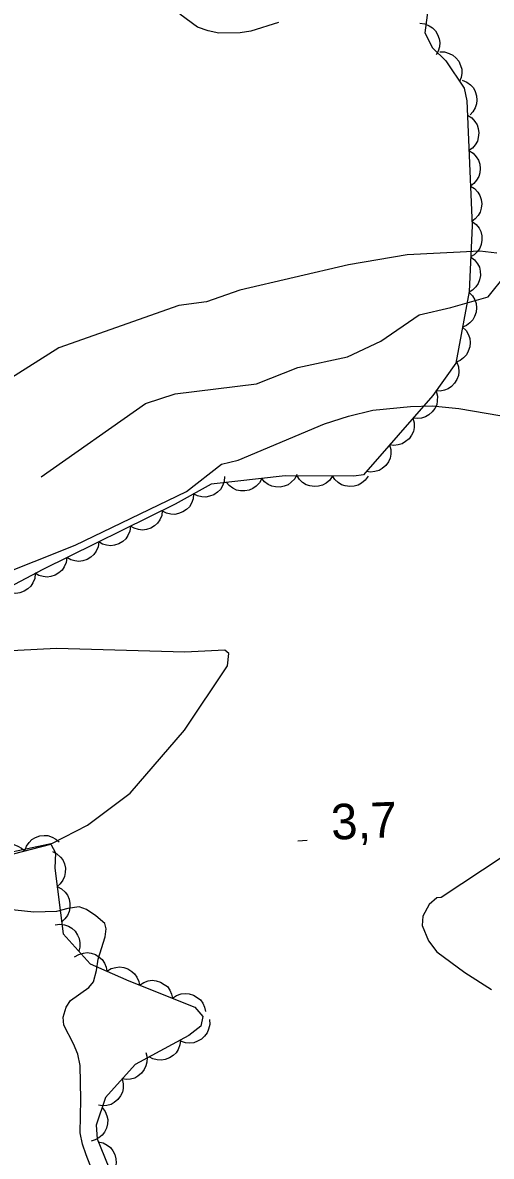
# Model space of a CAD drawing. Extents: x 336540 to 340074, y 5572036 to 5573747.
# Drawn here: x 337862.4 to 337902, y 5572850.7 to 5572946.6 of the extents above; entities that cross this region are included whole.
import ezdxf

# ---------------------------------------------------------------- set-up
doc = ezdxf.new("R2010")
doc.units = 0
for name, color, linetype in [('Niveau 1', 7, 'Continuous'), ('Niveau 2', 7, 'Continuous'), ('Niveau 3', 7, 'Continuous'), ('Niveau 44', 7, 'Continuous')]:
    doc.layers.add(name, color=color, linetype=linetype)

msp = doc.modelspace()

# ---------------------------------------------------------------- linework, layer by layer
at = {"layer": 'Niveau 1'}
for points in [[(337884.04, 5572946.6), (337881.69, 5572945.87), (337880.79, 5572945.73), (337878.99, 5572945.69), (337878.08, 5572945.89), (337877.17, 5572946.21), (337875.68, 5572947.3)], [(337902.5, 5572927.09), (337901.06, 5572927.27), (337894.9, 5572926.96), (337889.96, 5572926.11), (337880.76, 5572923.95), (337877.94, 5572922.96), (337875.6, 5572922.66), (337865.45, 5572919.08), (337856.11, 5572913.19), (337847.79, 5572910.72), (337845.94, 5572910.46), (337844.79, 5572909.72), (337838.59, 5572908.72), (337835.95, 5572907.39), (337833, 5572905.38), (337828.55, 5572903.12), (337823.4, 5572901.33), (337818.35, 5572900.56), (337811.21, 5572898.16), (337804.24, 5572895.25), (337799.57, 5572893.82), (337796.94, 5572892.32), (337794.1, 5572891.51), (337790.73, 5572891.34)], [(337863.94, 5572908.16), (337872.78, 5572914.37), (337875.3, 5572915.2), (337882.18, 5572916.04), (337885.67, 5572917.41), (337889.86, 5572918.31), (337892.68, 5572919.64), (337895.93, 5572921.86), (337898.61, 5572922.5), (337901.75, 5572923.4), (337903.27, 5572925.26)]]:
    msp.add_lwpolyline(points, dxfattribs=at)
at = {"layer": 'Niveau 2'}
for points in [[(337856.54, 5572898.28), (337866.83, 5572902.37), (337876.24, 5572906.93), (337879.21, 5572909.24), (337880.61, 5572909.58), (337887.92, 5572912.64), (337889.95, 5572913.3), (337892.01, 5572913.81), (337895.2, 5572914.12), (337897.03, 5572914.17), (337899.28, 5572913.94), (337903.91, 5572913.17)], [(337858.53, 5572875.81), (337864.9, 5572877.16), (337867.87, 5572878.68), (337871.47, 5572881.4), (337876.09, 5572886.72), (337879.71, 5572892.17), (337879.83, 5572893.21), (337879.48, 5572893.51), (337876.1, 5572893.33), (337865.25, 5572893.64), (337858.67, 5572893.31)], [(337903.02, 5572876.03), (337897.78, 5572872.58), (337897.41, 5572872.54), (337896.76, 5572871.99), (337896.24, 5572870.99), (337896.18, 5572870.21), (337896.72, 5572868.91), (337897.41, 5572867.97), (337899.8, 5572866.22), (337902.04, 5572864.79)], [(337868.11, 5572849.92), (337867.75, 5572850.81), (337867.45, 5572851.71), (337867.26, 5572852.66), (337867.31, 5572855.48), (337867.24, 5572858.36), (337867.05, 5572859.31), (337866.69, 5572860.2), (337865.87, 5572861.76), (337865.8, 5572862.44), (337866.06, 5572863.29), (337866.44, 5572863.86), (337867.99, 5572864.97), (337868.38, 5572865.43), (337868.64, 5572866.4), (337868.78, 5572867.36), (337869.36, 5572869.24), (337869.46, 5572869.91), (337869.33, 5572870.36), (337868.59, 5572871.02), (337867.78, 5572871.57), (337867.16, 5572871.78), (337866.2, 5572871.64), (337865.25, 5572871.39), (337863.34, 5572871.32), (337859.09, 5572871.77)]]:
    msp.add_lwpolyline(points, dxfattribs=at)
at = {"layer": 'Niveau 3'}
msp.add_line((337885.66, 5572877.38), (337886.46, 5572877.42), dxfattribs=at)
at = {"layer": 'Niveau 44'}
for points in [[(337896.79, 5572948.75), (337896.41, 5572945.73), (337897.06, 5572944.47), (337898.17, 5572943.36), (337899.72, 5572941.05), (337899.96, 5572939.99), (337900.4, 5572929.41), (337900.15, 5572923.85), (337899.04, 5572917.77), (337897.07, 5572915.06), (337891.23, 5572908.34), (337890.4, 5572908.23), (337884.59, 5572908.25), (337878.34, 5572907.55), (337875.29, 5572905.85), (337864.1, 5572900.33), (337859.21, 5572897.75)], [(337895.99, 5572946.54), (337896.4, 5572946.5), (337896.78, 5572946.33), (337897.06, 5572946.16), (337897.3, 5572945.9), (337897.49, 5572945.59), (337897.61, 5572945.22), (337897.67, 5572944.9), (337897.64, 5572944.55), (337897.54, 5572944.19), (337897.37, 5572943.88)], [(337897.67, 5572944.11), (337898.08, 5572944.11), (337898.47, 5572943.99), (337898.77, 5572943.85), (337899.04, 5572943.62), (337899.27, 5572943.33), (337899.43, 5572942.98), (337899.53, 5572942.67), (337899.53, 5572942.32), (337899.47, 5572941.95), (337899.34, 5572941.62)], [(337899.57, 5572941.72), (337899.96, 5572941.57), (337900.28, 5572941.32), (337900.51, 5572941.08), (337900.67, 5572940.77), (337900.78, 5572940.41), (337900.8, 5572940.03), (337900.79, 5572939.71), (337900.66, 5572939.38), (337900.48, 5572939.06), (337900.23, 5572938.79)], [(337900.01, 5572938.76), (337900.37, 5572938.54), (337900.64, 5572938.24), (337900.82, 5572937.96), (337900.92, 5572937.63), (337900.97, 5572937.26), (337900.92, 5572936.88), (337900.85, 5572936.56), (337900.67, 5572936.26), (337900.43, 5572935.98), (337900.14, 5572935.77)], [(337900.14, 5572935.77), (337900.49, 5572935.55), (337900.76, 5572935.24), (337900.94, 5572934.97), (337901.05, 5572934.63), (337901.09, 5572934.26), (337901.05, 5572933.88), (337900.97, 5572933.57), (337900.79, 5572933.27), (337900.55, 5572932.98), (337900.26, 5572932.77)], [(337900.26, 5572932.77), (337900.62, 5572932.55), (337900.88, 5572932.24), (337901.07, 5572931.97), (337901.17, 5572931.63), (337901.22, 5572931.27), (337901.17, 5572930.89), (337901.1, 5572930.57), (337900.91, 5572930.27), (337900.67, 5572929.99), (337900.38, 5572929.77)], [(337900.42, 5572929.77), (337900.75, 5572929.52), (337900.99, 5572929.19), (337901.15, 5572928.91), (337901.23, 5572928.56), (337901.24, 5572928.19), (337901.16, 5572927.82), (337901.06, 5572927.51), (337900.85, 5572927.22), (337900.59, 5572926.96), (337900.28, 5572926.77)], [(337900.28, 5572926.77), (337900.62, 5572926.53), (337900.86, 5572926.2), (337901.02, 5572925.91), (337901.09, 5572925.56), (337901.11, 5572925.2), (337901.03, 5572924.82), (337900.92, 5572924.51), (337900.72, 5572924.23), (337900.45, 5572923.97), (337900.15, 5572923.78)], [(337900.14, 5572923.78), (337900.44, 5572923.49), (337900.63, 5572923.13), (337900.75, 5572922.82), (337900.78, 5572922.47), (337900.74, 5572922.1), (337900.61, 5572921.74), (337900.47, 5572921.45), (337900.22, 5572921.19), (337899.93, 5572920.97), (337899.6, 5572920.83)], [(337899.6, 5572920.83), (337899.9, 5572920.54), (337900.09, 5572920.18), (337900.21, 5572919.87), (337900.24, 5572919.52), (337900.2, 5572919.15), (337900.07, 5572918.79), (337899.93, 5572918.5), (337899.69, 5572918.24), (337899.39, 5572918.02), (337899.06, 5572917.88)], [(337899.1, 5572917.86), (337899.25, 5572917.46), (337899.27, 5572917.06), (337899.24, 5572916.73), (337899.11, 5572916.4), (337898.92, 5572916.08), (337898.65, 5572915.82), (337898.39, 5572915.61), (337898.06, 5572915.49), (337897.7, 5572915.42), (337897.34, 5572915.43)], [(337897.37, 5572915.41), (337897.48, 5572915), (337897.46, 5572914.6), (337897.41, 5572914.27), (337897.25, 5572913.95), (337897.04, 5572913.66), (337896.74, 5572913.41), (337896.47, 5572913.23), (337896.13, 5572913.14), (337895.76, 5572913.1), (337895.4, 5572913.14)], [(337895.4, 5572913.14), (337895.51, 5572912.74), (337895.5, 5572912.33), (337895.44, 5572912.01), (337895.29, 5572911.69), (337895.07, 5572911.39), (337894.77, 5572911.15), (337894.5, 5572910.97), (337894.16, 5572910.87), (337893.79, 5572910.83), (337893.43, 5572910.88)], [(337893.43, 5572910.88), (337893.54, 5572910.47), (337893.53, 5572910.07), (337893.47, 5572909.74), (337893.32, 5572909.43), (337893.1, 5572909.13), (337892.8, 5572908.88), (337892.53, 5572908.7), (337892.19, 5572908.61), (337891.82, 5572908.57), (337891.47, 5572908.61)], [(337879.47, 5572908.18), (337879.44, 5572907.77), (337879.29, 5572907.39), (337879.12, 5572907.1), (337878.87, 5572906.86), (337878.56, 5572906.65), (337878.2, 5572906.52), (337877.89, 5572906.45), (337877.53, 5572906.47), (337877.17, 5572906.56), (337876.85, 5572906.72)], [(337882.61, 5572908.03), (337882.42, 5572907.66), (337882.13, 5572907.37), (337881.87, 5572907.17), (337881.54, 5572907.04), (337881.18, 5572906.97), (337880.8, 5572906.99), (337880.48, 5572907.04), (337880.16, 5572907.2), (337879.86, 5572907.42), (337879.63, 5572907.69)], [(337885.59, 5572908.36), (337885.4, 5572907.99), (337885.11, 5572907.7), (337884.85, 5572907.5), (337884.52, 5572907.37), (337884.16, 5572907.3), (337883.78, 5572907.32), (337883.46, 5572907.37), (337883.14, 5572907.53), (337882.84, 5572907.75), (337882.61, 5572908.03)], [(337888.6, 5572908.24), (337888.36, 5572907.89), (337888.05, 5572907.64), (337887.76, 5572907.47), (337887.42, 5572907.38), (337887.06, 5572907.35), (337886.68, 5572907.41), (337886.36, 5572907.5), (337886.07, 5572907.69), (337885.8, 5572907.95), (337885.6, 5572908.25)], [(337891.6, 5572908.23), (337891.36, 5572907.88), (337891.05, 5572907.63), (337890.76, 5572907.45), (337890.42, 5572907.37), (337890.06, 5572907.34), (337889.68, 5572907.4), (337889.36, 5572907.49), (337889.07, 5572907.68), (337888.8, 5572907.94), (337888.6, 5572908.24)], [(337876.85, 5572906.72), (337876.82, 5572906.31), (337876.67, 5572905.93), (337876.5, 5572905.64), (337876.25, 5572905.4), (337875.94, 5572905.19), (337875.58, 5572905.06), (337875.27, 5572904.98), (337874.91, 5572905.01), (337874.55, 5572905.1), (337874.23, 5572905.26)], [(337874.2, 5572905.31), (337874.15, 5572904.9), (337873.98, 5572904.53), (337873.8, 5572904.25), (337873.54, 5572904.02), (337873.22, 5572903.83), (337872.85, 5572903.72), (337872.53, 5572903.66), (337872.18, 5572903.7), (337871.83, 5572903.81), (337871.51, 5572903.99)], [(337871.51, 5572903.99), (337871.46, 5572903.57), (337871.29, 5572903.2), (337871.11, 5572902.93), (337870.85, 5572902.69), (337870.53, 5572902.5), (337870.16, 5572902.39), (337869.84, 5572902.33), (337869.49, 5572902.38), (337869.14, 5572902.48), (337868.82, 5572902.66)], [(337868.82, 5572902.66), (337868.77, 5572902.25), (337868.6, 5572901.88), (337868.42, 5572901.6), (337868.15, 5572901.37), (337867.84, 5572901.18), (337867.47, 5572901.07), (337867.15, 5572901.01), (337866.8, 5572901.05), (337866.45, 5572901.15), (337866.13, 5572901.33)], [(337866.13, 5572901.33), (337866.08, 5572900.92), (337865.91, 5572900.55), (337865.73, 5572900.27), (337865.46, 5572900.04), (337865.15, 5572899.85), (337864.78, 5572899.74), (337864.46, 5572899.68), (337864.11, 5572899.72), (337863.76, 5572899.83), (337863.44, 5572900.01)], [(337863.45, 5572899.99), (337863.41, 5572899.57), (337863.25, 5572899.2), (337863.08, 5572898.92), (337862.82, 5572898.68), (337862.51, 5572898.48), (337862.14, 5572898.36), (337861.82, 5572898.29), (337861.47, 5572898.32), (337861.12, 5572898.42), (337860.8, 5572898.59)], [(337862.56, 5572876.52), (337862.7, 5572876.92), (337862.94, 5572877.24), (337863.17, 5572877.48), (337863.48, 5572877.65), (337863.83, 5572877.78), (337864.21, 5572877.81), (337864.53, 5572877.81), (337864.87, 5572877.69), (337865.2, 5572877.52), (337865.47, 5572877.28)], [(337859.66, 5572875.76), (337859.8, 5572876.15), (337860.04, 5572876.48), (337860.27, 5572876.72), (337860.58, 5572876.89), (337860.93, 5572877.02), (337861.31, 5572877.05), (337861.63, 5572877.05), (337861.97, 5572876.93), (337862.29, 5572876.76), (337862.56, 5572876.52)], [(337860.73, 5572876.04), (337864.77, 5572877.1), (337865.17, 5572876.36), (337865.1, 5572875.05), (337865.82, 5572869.49), (337868.09, 5572866.96), (337871.37, 5572865.52), (337876.96, 5572863.3), (337877.62, 5572862.51), (337877.46, 5572861.68), (337876.45, 5572860.9), (337871.9, 5572858.45), (337869.39, 5572855.66), (337868.61, 5572853.3), (337868.68, 5572852.15), (337869.98, 5572848.96)], [(337864.92, 5572876.47), (337865.29, 5572876.28), (337865.58, 5572876), (337865.79, 5572875.75), (337865.92, 5572875.42), (337866, 5572875.06), (337865.99, 5572874.68), (337865.94, 5572874.35), (337865.79, 5572874.04), (337865.57, 5572873.73), (337865.3, 5572873.5)], [(337865.3, 5572873.5), (337865.67, 5572873.31), (337865.97, 5572873.03), (337866.18, 5572872.77), (337866.31, 5572872.44), (337866.39, 5572872.08), (337866.37, 5572871.7), (337866.33, 5572871.38), (337866.17, 5572871.06), (337865.96, 5572870.76), (337865.69, 5572870.52)], [(337865.13, 5572870.26), (337865.54, 5572870.32), (337865.94, 5572870.26), (337866.26, 5572870.16), (337866.55, 5572869.97), (337866.82, 5572869.72), (337867.03, 5572869.39), (337867.17, 5572869.1), (337867.22, 5572868.75), (337867.22, 5572868.38), (337867.13, 5572868.03)], [(337866.77, 5572867.54), (337867.13, 5572867.76), (337867.52, 5572867.87), (337867.85, 5572867.91), (337868.19, 5572867.86), (337868.54, 5572867.74), (337868.86, 5572867.53), (337869.12, 5572867.32), (337869.31, 5572867.03), (337869.45, 5572866.69), (337869.52, 5572866.33)], [(337869.52, 5572866.33), (337869.87, 5572866.56), (337870.27, 5572866.66), (337870.59, 5572866.71), (337870.94, 5572866.65), (337871.29, 5572866.53), (337871.61, 5572866.32), (337871.86, 5572866.12), (337872.05, 5572865.82), (337872.2, 5572865.48), (337872.27, 5572865.13)], [(337872.28, 5572865.16), (337872.63, 5572865.39), (337873.01, 5572865.52), (337873.34, 5572865.57), (337873.69, 5572865.53), (337874.04, 5572865.42), (337874.37, 5572865.22), (337874.63, 5572865.03), (337874.83, 5572864.74), (337874.99, 5572864.4), (337875.07, 5572864.05)], [(337875.07, 5572864.05), (337875.41, 5572864.29), (337875.8, 5572864.41), (337876.13, 5572864.46), (337876.48, 5572864.42), (337876.83, 5572864.32), (337877.16, 5572864.12), (337877.42, 5572863.92), (337877.62, 5572863.63), (337877.78, 5572863.3), (337877.86, 5572862.94)], [(337878.18, 5572862.24), (337878.21, 5572861.82), (337878.11, 5572861.42), (337877.99, 5572861.12), (337877.78, 5572860.84), (337877.51, 5572860.59), (337877.17, 5572860.41), (337876.87, 5572860.28), (337876.52, 5572860.26), (337876.15, 5572860.29), (337875.81, 5572860.4)], [(337875.73, 5572860.51), (337875.69, 5572860.1), (337875.53, 5572859.72), (337875.37, 5572859.44), (337875.11, 5572859.2), (337874.8, 5572859), (337874.44, 5572858.87), (337874.12, 5572858.8), (337873.77, 5572858.83), (337873.41, 5572858.93), (337873.09, 5572859.09)], [(337872.81, 5572859.46), (337872.91, 5572859.05), (337872.89, 5572858.64), (337872.82, 5572858.32), (337872.66, 5572858.01), (337872.44, 5572857.71), (337872.14, 5572857.47), (337871.87, 5572857.3), (337871.52, 5572857.21), (337871.16, 5572857.18), (337870.8, 5572857.23)], [(337870.8, 5572857.23), (337870.9, 5572856.82), (337870.88, 5572856.41), (337870.82, 5572856.09), (337870.66, 5572855.78), (337870.44, 5572855.48), (337870.13, 5572855.24), (337869.86, 5572855.07), (337869.52, 5572854.98), (337869.15, 5572854.95), (337868.79, 5572855)], [(337869.11, 5572854.81), (337869.36, 5572854.48), (337869.51, 5572854.1), (337869.58, 5572853.78), (337869.56, 5572853.43), (337869.48, 5572853.07), (337869.3, 5572852.73), (337869.12, 5572852.46), (337868.84, 5572852.24), (337868.51, 5572852.06), (337868.17, 5572851.96)], [(337868.78, 5572851.91), (337869.19, 5572851.83), (337869.54, 5572851.63), (337869.81, 5572851.43), (337870.02, 5572851.15), (337870.19, 5572850.83), (337870.27, 5572850.45), (337870.31, 5572850.13), (337870.24, 5572849.78), (337870.11, 5572849.43), (337869.91, 5572849.14)]]:
    msp.add_lwpolyline(points, dxfattribs=at)

# ---------------------------------------------------------------- texts
at = {"layer": 'Niveau 3'}
msp.add_text('3,7    ', height=2.9999, rotation=2.27627, dxfattribs=at).set_placement((337888.53, 5572877.46))

doc.saveas('drawing.dxf')
